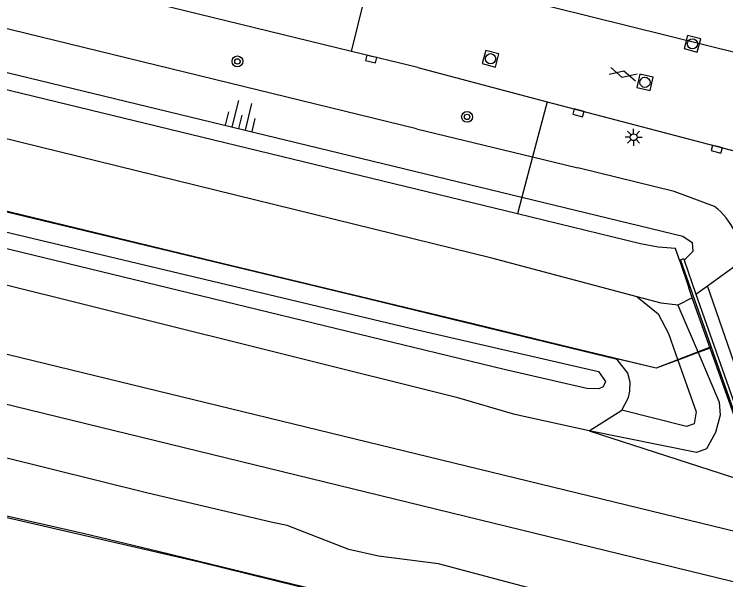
# Model space of a CAD drawing. Extents: x 125000 to 129004, y 397500 to 399008.
# Drawn here: x 126894 to 126946.3, y 398561.7 to 398603.3 of the extents above; entities that cross this region are included whole.
import ezdxf

# ---------------------------------------------------------------- set-up
doc = ezdxf.new("R2010")
doc.units = 0
for name, color, linetype in [('gg-afsc-hekwerk', 7, 'Continuous'), ('gg-aspt-spoorlijn', 7, 'Continuous'), ('gg-knt-BGT kruinlijn', 7, 'Continuous'), ('gg-knt-bovenkant onderkant talud', 7, 'Continuous'), ('gg-knt-bronhoudergrens', 7, 'Continuous'), ('gg-knt-verharding', 7, 'Continuous'), ('gg-kntw-beschoeiing', 7, 'Continuous'), ('gg-kwrk-kunstwerk', 7, 'Continuous'), ('gt-grn-groengrens', 7, 'Continuous'), ('gt-grn-weggrens', 7, 'Continuous'), ('gt-symb-boom', 7, 'Continuous'), ('gt-symb-gesloten verharding', 7, 'Continuous'), ('gt-symb-kolk', 7, 'Continuous'), ('gt-symb-lichtmast', 7, 'Continuous'), ('gt-symb-rioolschacht', 7, 'Continuous'), ('gt-symb-talud symbool', 7, 'Continuous'), ('gx-grn-maaiveld', 7, 'Continuous')]:
    doc.layers.add(name, color=color, linetype=linetype)

# ---------------------------------------------------------------- blocks, each defined once
blk = doc.blocks.new('gt0-KOLK')
at = {"layer": 'gt-symb-kolk'}
blk.add_lwpolyline([(0, 0), (0.375, 0), (0.375, 0.4), (-0.375, 0.4), (-0.375, 0), (0, 0)], dxfattribs=at)
blk = doc.blocks.new('gt0-LMAST')
at = {"layer": 'gt-symb-lichtmast'}
for p, q in [((-0.005, 0.246), (-0.005, 0.621)), ((-0.182, 0.173), (-0.447, 0.438)), ((0.172, 0.173), (0.437, 0.438)), ((-0.255, -0.004), (-0.63, -0.004)), ((-0.182, -0.181), (-0.447, -0.446)), ((-0.005, -0.254), (-0.005, -0.629)), ((0.437, -0.446), (0.172, -0.181)), ((0.245, -0.004), (0.62, -0.004))]:
    blk.add_line(p, q, dxfattribs=at)
blk.add_circle((-0.005, -0.004), 0.25, dxfattribs=at)
blk = doc.blocks.new('gt0-BOOM')
at = {"layer": 'gt-symb-boom'}
for radius in [0.4, 0.2]:
    blk.add_circle((0, 0), radius, dxfattribs=at)
blk = doc.blocks.new('gt0-RS')
at = {"layer": 'gt-symb-rioolschacht'}
blk.add_lwpolyline([(-0.5, -0.5), (0.5, -0.5), (0.5, 0.5), (-0.5, 0.5)], close=True, dxfattribs=at)
blk.add_circle((0, 0), 0.375, dxfattribs=at)
blk = doc.blocks.new('gt0-GESVH1')
at = {"layer": 'gt-symb-gesloten verharding'}
for p, q in [((-0.992, -0.261), (0.008, 0.239)), ((0.008, -0.261), (-0.992, 0.239)), ((0.008, 0.239), (1.008, -0.261)), ((1.008, 0.239), (0.008, -0.261))]:
    blk.add_line(p, q, dxfattribs=at)
blk = doc.blocks.new('gt0-TALUD_1')
at = {"layer": 'gt-symb-talud symbool'}
for p, q in [((-1, -1), (-1, 0)), ((-0.5, -2), (-0.5, 0)), ((0, -1), (0, 0)), ((0.5, -2), (0.5, 0)), ((1, -1), (1, 0))]:
    blk.add_line(p, q, dxfattribs=at)

msp = doc.modelspace()

# ---------------------------------------------------------------- linework, layer by layer
at = {"layer": 'gg-afsc-hekwerk'}
for p, q in [((126944.945, 398583.36), (126947.232, 398585.015)), ((126944.088, 398582.74), (126944.945, 398583.36)), ((126944.242, 398578.438), (126942.767, 398577.889)), ((126945.126, 398578.767), (126944.242, 398578.438))]:
    msp.add_line(p, q, dxfattribs=at)
for points in [[(126908.682, 398585.125), (126856.586, 398597.634), (126827.135, 398604.767), (126787.714, 398614.331), (126733.698, 398627.441), (126691.929, 398637.587), (126679.678, 398640.546), (126655.053, 398646.523), (126637.868, 398650.63), (126610.866, 398657.208), (126596.097, 398660.814), (126583.85, 398663.768), (126576.511, 398665.578), (126515.106, 398680.471), (126478.281, 398689.433), (126382.649, 398712.624)], [(126945.191, 398578.865), (126941.155, 398577.304), (126856.586, 398597.634), (126827.135, 398604.767), (126787.714, 398614.331), (126733.698, 398627.441), (126691.929, 398637.587), (126679.678, 398640.546), (126655.053, 398646.523), (126637.868, 398650.63), (126610.866, 398657.208), (126596.097, 398660.814), (126583.85, 398663.768), (126576.511, 398665.578), (126515.106, 398680.471), (126478.281, 398689.433), (126382.649, 398712.624)], [(126940.304, 398557.446), (126936.567, 398555.946), (126917.248, 398560.73), (126904.597, 398563.825), (126899.09, 398565.16), (126880.395, 398569.39), (126871.244, 398571.606), (126843.113, 398578.463), (126834.208, 398580.63), (126815.394, 398585.233), (126798.941, 398589.25), (126780.443, 398593.783), (126766.856, 398597.149), (126719.035, 398608.855), (126669.566, 398620.853), (126627.707, 398631.15), (126610.862, 398635.296), (126560.721, 398647.519), (126548.679, 398650.481), (126533.314, 398654.267), (126513.26, 398659.192), (126493.962, 398663.952), (126437.616, 398677.701), (126422.794, 398681.33)], [(126942.767, 398577.889), (126941.172, 398577.296), (126937.647, 398578.135), (126927.823, 398580.529), (126908.682, 398585.125)]]:
    msp.add_lwpolyline(points, dxfattribs=at)
at = {"layer": 'gg-aspt-spoorlijn'}
for points in [[(126178.191, 398753.482), (126243.646, 398737.457), (126261.198, 398733.101), (126493.406, 398676.338), (126551.442, 398662.053), (126716.835, 398621.637), (126769.514, 398608.681), (126782.186, 398605.654), (126808.742, 398599.06), (126873.678, 398583.156), (126950.767, 398564.393)], [(126177.482, 398749.914), (126237.61, 398735.207), (126282.856, 398724.218), (126424.134, 398689.529), (126477.102, 398676.62), (126493.227, 398672.592), (126610.16, 398643.995), (126627.72, 398639.762), (126691.525, 398624.102), (126709.464, 398619.631), (126949.829, 398560.886)]]:
    msp.add_lwpolyline(points, dxfattribs=at)
at = {"layer": 'gg-knt-BGT kruinlijn'}
for p, q in [((126885.552, 398600.955), (126931.302, 398589.872)), ((126940.003, 398586.439), (126930.975, 398588.633)), ((126949.937, 398568.785), (126944.945, 398583.36)), ((126942.755, 398581.918), (126944.242, 398578.438)), ((126944.242, 398578.438), (126945.796, 398574.799)), ((126945.796, 398574.799), (126945.864, 398573.85)), ((126945.864, 398573.85), (126945.512, 398572.57)), ((126944.122, 398571.1), (126936.246, 398572.698)), ((126945.512, 398572.57), (126944.856, 398571.38)), ((126944.856, 398571.38), (126944.122, 398571.1))]:
    msp.add_line(p, q, dxfattribs=at)
for points in [[(126930.975, 398588.633), (126882.246, 398600.478), (126853.564, 398607.623), (126830.453, 398613.259), (126810.357, 398618.092), (126790.147, 398622.823)], [(126931.302, 398589.872), (126943.13, 398587.006), (126943.801, 398586.541), (126943.867, 398585.867), (126943.215, 398585.233)], [(126942.881, 398585.227), (126942.586, 398586.096), (126941.299, 398586.201), (126940.003, 398586.439)]]:
    msp.add_lwpolyline(points, dxfattribs=at)
at = {"layer": 'gg-knt-bovenkant onderkant talud'}
for p, q in [((126923.56, 398594.875), (126767.025, 398633.223)), ((126923.56, 398594.875), (126932.081, 398592.821)), ((126932.081, 398592.821), (126935.423, 398592.015))]:
    msp.add_line(p, q, dxfattribs=at)
msp.add_lwpolyline([(126945.451, 398589.171), (126942.496, 398590.274), (126935.423, 398592.015)], dxfattribs=at)
msp.add_arc((126942.814, 398585.581), 4.454, 352.694, 53.6998, dxfattribs=at)
at = {"layer": 'gg-knt-bronhoudergrens'}
msp.add_line((126942.881, 398585.227), (126943.568, 398583.196), dxfattribs=at)
at = {"layer": 'gg-knt-verharding'}
for p, q in [((126918.8, 398600.573), (126743.275, 398643.503)), ((126923.662, 398599.384), (126918.8, 398600.573)), ((126923.662, 398599.384), (126933.152, 398596.878)), ((126933.152, 398596.878), (126956.983, 398590.584))]:
    msp.add_line(p, q, dxfattribs=at)
at = {"layer": 'gg-kntw-beschoeiing'}
msp.add_line((126942.953, 398585.227), (126948.647, 398569.043), dxfattribs=at)
at = {"layer": 'gg-kwrk-kunstwerk'}
for p, q in [((126942.881, 398585.227), (126943.08, 398585.308)), ((126943.215, 398585.233), (126944.088, 398582.74))]:
    msp.add_line(p, q, dxfattribs=at)
for points in [[(126943.08, 398585.308), (126943.175, 398585.346), (126943.215, 398585.233)], [(126944.088, 398582.74), (126948.887, 398569.042), (126949.937, 398568.785)]]:
    msp.add_lwpolyline(points, dxfattribs=at)
at = {"layer": 'gt-grn-groengrens'}
for p, q in [((126933.152, 398596.878), (126932.081, 398592.821)), ((126932.081, 398592.821), (126931.302, 398589.872)), ((126931.302, 398589.872), (126930.975, 398588.633))]:
    msp.add_line(p, q, dxfattribs=at)
at = {"layer": 'gt-grn-weggrens'}
for p, q in [((126925.065, 398605.958), (126955.884, 398598.299)), ((126918.8, 398600.573), (126919.871, 398604.952))]:
    msp.add_line(p, q, dxfattribs=at)
at = {"layer": 'gx-grn-maaiveld'}
for p, q in [((126943.813, 398582.47), (126943.568, 398583.196)), ((126943.813, 398582.47), (126942.755, 398581.918)), ((126945.126, 398578.767), (126943.813, 398582.47)), ((126948.707, 398568.672), (126945.126, 398578.767)), ((126936.246, 398572.698), (126938.65, 398574.221)), ((126936.246, 398572.698), (126948.698, 398568.653))]:
    msp.add_line(p, q, dxfattribs=at)
for points in [[(126908.682, 398585.125), (126607.764, 398658.104), (126256.414, 398744.44), (126250.039, 398745.963)], [(126945.927, 398557.564), (126940.252, 398557.417), (126936.408, 398555.941), (126907.634, 398563.051), (126876.581, 398570.191), (126834.489, 398580.656), (126763.757, 398597.745), (126719.035, 398608.855), (126669.566, 398620.853), (126626.549, 398631.511), (126534.826, 398653.762), (126386.268, 398690.139), (126340.179, 398701.514), (126290.598, 398713.583)], [(126402.229, 398706.918), (126472.698, 398689.698), (126563.997, 398667.117), (126677.201, 398639.47), (126703.206, 398633.249), (126770.848, 398616.537), (126923.017, 398580.27), (126936.934, 398577.042), (126937.441, 398576.318), (126937.267, 398575.928), (126936.947, 398575.778), (126936.077, 398575.795), (126929.997, 398577.192), (126865.823, 398592.781), (126858.567, 398594.62)], [(126939.78, 398582.547), (126929.097, 398585.378), (126765.585, 398625.62), (126764.441, 398626.394), (126764.021, 398626.842), (126763.379, 398628.094), (126763.424, 398629.038), (126763.617, 398630.262)], [(126936.246, 398572.698), (126930.789, 398573.906), (126926.607, 398575.107), (126853.499, 398593.377)], [(126938.65, 398574.221), (126939.121, 398575.141), (126939.233, 398575.602), (126939.248, 398576.28), (126939.096, 398576.919), (126938.296, 398577.943), (126908.682, 398585.125)], [(126939.78, 398582.547), (126941.304, 398581.282), (126942.074, 398579.848), (126942.767, 398577.889)], [(126942.755, 398581.918), (126941.528, 398582.084), (126939.78, 398582.547)], [(126946.045, 398558.042), (126932.827, 398560.89), (126925.173, 398562.919), (126920.781, 398563.496), (126918.608, 398563.971), (126914.077, 398565.747), (126913.009, 398565.965), (126903.754, 398568.132), (126854.541, 398580.351)], [(126942.767, 398577.889), (126944.112, 398574.086), (126943.953, 398573.209), (126943.381, 398573.015), (126938.65, 398574.221)]]:
    msp.add_lwpolyline(points, dxfattribs=at)

# ---------------------------------------------------------------- block references
at = {"layer": 'gt-symb-boom'}
for p in [(126910.424, 398599.836), (126927.282, 398595.763)]:
    msp.add_blockref('gt0-BOOM', p, dxfattribs=at)
at = {"layer": 'gt-symb-gesloten verharding', "rotation": 165.82485794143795}
msp.add_blockref('gt0-GESVH1', (126938.741, 398598.882), dxfattribs=at)
at = {"layer": 'gt-symb-kolk'}
for p, rotation in [((126920.294, 398600.208), 166.29711003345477), ((126935.507, 398596.25), 165.17189147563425), ((126945.66, 398593.575), 165.2272760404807)]:
    msp.add_blockref('gt0-KOLK', p, dxfattribs=dict(at, rotation=rotation))
at = {"layer": 'gt-symb-lichtmast'}
msp.add_blockref('gt0-LMAST', (126939.515, 398594.272), dxfattribs=at)
at = {"layer": 'gt-symb-rioolschacht'}
for p, rotation in [((126943.823, 398601.133), -104.89818725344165), ((126929.011, 398600.032), -104.53650920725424), ((126940.343, 398598.298), -103.06333733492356)]:
    msp.add_blockref('gt0-RS', p, dxfattribs=dict(at, rotation=rotation))
at = {"layer": 'gt-symb-talud symbool', "xscale": 0.9997424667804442, "yscale": 0.9997424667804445, "rotation": 166.22785456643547}
msp.add_blockref('gt0-TALUD_1', (126910.5, 398594.915), dxfattribs=at)

doc.saveas('drawing.dxf')
